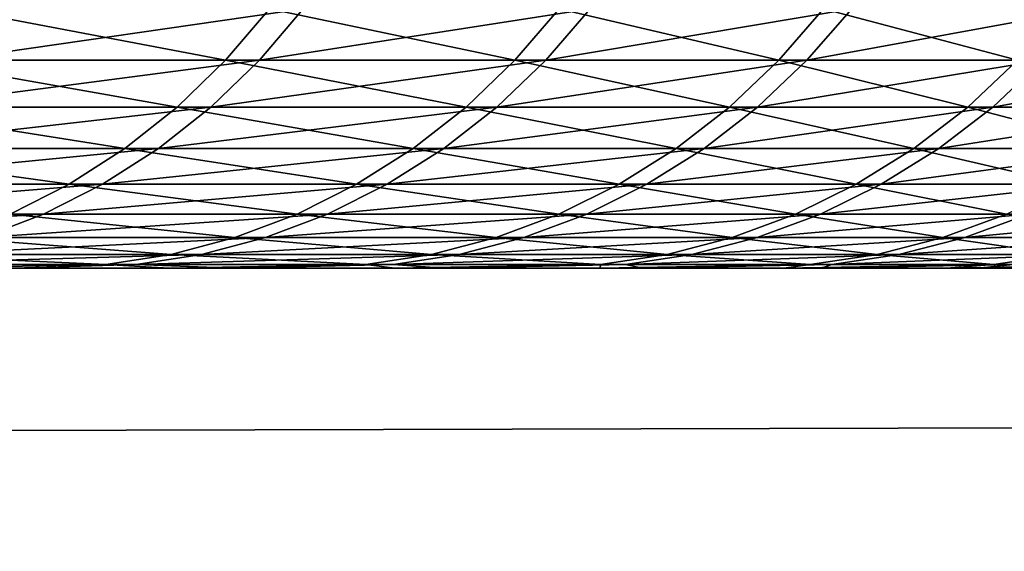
# Model space of a CAD drawing. Header units: millimetres. Extents: x -184 to 165, y -135 to 242.
# Tile 1045 of 1056: x -89.568 to -89.22, y 0.1 to 0.288. Entities that reach past the tile are written whole.
import ezdxf

# ---------------------------------------------------------------- set-up
doc = ezdxf.new("R2010")
doc.units = ezdxf.units.MM
doc.header["$LTSCALE"] = 41.718519
for name, color, linetype in [('384', 7, 'CONTINUOUS'), ('386', 7, 'CONTINUOUS'), ('427', 7, 'CONTINUOUS'), ('440', 7, 'CONTINUOUS')]:
    doc.layers.add(name, color=color, linetype=linetype)

msp = doc.modelspace()

# ---------------------------------------------------------------- linework, layer by layer
at = {"layer": '384', "linetype": 'Continuous'}
for points in [[(-30.3233, 0.42605, 60), (-29.9692, -0.05802, 60), (-167.27284, 0.29533, 60), (-30.3233, 0.42605, 60)], [(-167.27284, 0.29533, 60), (-29.9692, -0.05802, 60), (-167.57487, -0.11876, 60), (-167.27284, 0.29533, 60)]]:
    msp.add_3dface(points, dxfattribs=at)
at = {"layer": '386', "linetype": 'Continuous'}
for points in [[(-30.22716, 0.29533, 63), (-167.1767, 0.42605, 63), (-167.5308, -0.05802, 63), (-30.22716, 0.29533, 63)], [(-29.92513, -0.11876, 63), (-30.22716, 0.29533, 63), (-167.5308, -0.05802, 63), (-29.92513, -0.11876, 63)]]:
    msp.add_3dface(points, dxfattribs=at)
at = {"layer": '427', "linetype": 'Continuous'}
for points in [[(-89.49528, 0.27334, 3.45912), (-89.59095, 0.29155, 3.75023), (-89.60622, 0.27334, 3.74402), (-89.49528, 0.27334, 3.45912)], [(-89.57805, 0.29155, -3.71839), (-89.46792, 0.29155, -3.43264), (-89.59334, 0.27334, -3.71223), (-89.57805, 0.29155, -3.71839)], [(-89.59334, 0.27334, -3.71223), (-89.46792, 0.29155, -3.43264), (-89.48338, 0.27334, -3.42695), (-89.59334, 0.27334, -3.71223)], [(-89.47983, 0.29155, 3.46486), (-89.59095, 0.29155, 3.75023), (-89.49528, 0.27334, 3.45912), (-89.47983, 0.29155, 3.46486)], [(-89.39317, 0.27334, 3.17094), (-89.47983, 0.29155, 3.46486), (-89.49528, 0.27334, 3.45912), (-89.39317, 0.27334, 3.17094)], [(-89.46792, 0.29155, -3.43264), (-89.36664, 0.29155, -3.14363), (-89.48338, 0.27334, -3.42695), (-89.46792, 0.29155, -3.43264)], [(-89.48338, 0.27334, -3.42695), (-89.36664, 0.29155, -3.14363), (-89.38227, 0.27334, -3.13842), (-89.48338, 0.27334, -3.42695)], [(-89.37755, 0.29155, 3.1762), (-89.47983, 0.29155, 3.46486), (-89.39317, 0.27334, 3.17094), (-89.37755, 0.29155, 3.1762)], [(-89.29998, 0.27334, 2.87975), (-89.37755, 0.29155, 3.1762), (-89.39317, 0.27334, 3.17094), (-89.29998, 0.27334, 2.87975)], [(-89.36664, 0.29155, -3.14363), (-89.2743, 0.29155, -2.85164), (-89.38227, 0.27334, -3.13842), (-89.36664, 0.29155, -3.14363)], [(-89.38227, 0.27334, -3.13842), (-89.2743, 0.29155, -2.85164), (-89.29009, 0.27334, -2.84691), (-89.38227, 0.27334, -3.13842)], [(-89.28421, 0.29155, 2.88453), (-89.37755, 0.29155, 3.1762), (-89.29998, 0.27334, 2.87975), (-89.28421, 0.29155, 2.88453)], [(-89.21581, 0.27334, 2.58583), (-89.28421, 0.29155, 2.88453), (-89.29998, 0.27334, 2.87975), (-89.21581, 0.27334, 2.58583)], [(-89.2743, 0.29155, -2.85164), (-89.191, 0.29155, -2.55694), (-89.29009, 0.27334, -2.84691), (-89.2743, 0.29155, -2.85164)], [(-89.29009, 0.27334, -2.84691), (-89.191, 0.29155, -2.55694), (-89.20693, 0.27334, -2.5527), (-89.29009, 0.27334, -2.84691)], [(-89.1999, 0.29155, 2.59012), (-89.28421, 0.29155, 2.88453), (-89.21581, 0.27334, 2.58583), (-89.1999, 0.29155, 2.59012)], [(-89.51233, 0.25684, 3.45278), (-89.60622, 0.27334, 3.74402), (-89.62306, 0.25684, 3.73716), (-89.51233, 0.25684, 3.45278)], [(-89.59334, 0.27334, -3.71223), (-89.48338, 0.27334, -3.42695), (-89.6102, 0.25684, -3.70543), (-89.59334, 0.27334, -3.71223)], [(-89.6102, 0.25684, -3.70543), (-89.48338, 0.27334, -3.42695), (-89.50045, 0.25684, -3.42067), (-89.6102, 0.25684, -3.70543)], [(-89.49528, 0.27334, 3.45912), (-89.60622, 0.27334, 3.74402), (-89.51233, 0.25684, 3.45278), (-89.49528, 0.27334, 3.45912)], [(-89.4104, 0.25684, 3.16513), (-89.49528, 0.27334, 3.45912), (-89.51233, 0.25684, 3.45278), (-89.4104, 0.25684, 3.16513)], [(-89.48338, 0.27334, -3.42695), (-89.38227, 0.27334, -3.13842), (-89.50045, 0.25684, -3.42067), (-89.48338, 0.27334, -3.42695)], [(-89.50045, 0.25684, -3.42067), (-89.38227, 0.27334, -3.13842), (-89.39952, 0.25684, -3.13267), (-89.50045, 0.25684, -3.42067)], [(-89.39317, 0.27334, 3.17094), (-89.49528, 0.27334, 3.45912), (-89.4104, 0.25684, 3.16513), (-89.39317, 0.27334, 3.17094)], [(-89.31739, 0.25684, 2.87447), (-89.39317, 0.27334, 3.17094), (-89.4104, 0.25684, 3.16513), (-89.31739, 0.25684, 2.87447)], [(-89.38227, 0.27334, -3.13842), (-89.29009, 0.27334, -2.84691), (-89.39952, 0.25684, -3.13267), (-89.38227, 0.27334, -3.13842)], [(-89.39952, 0.25684, -3.13267), (-89.29009, 0.27334, -2.84691), (-89.30751, 0.25684, -2.8417), (-89.39952, 0.25684, -3.13267)], [(-89.29998, 0.27334, 2.87975), (-89.39317, 0.27334, 3.17094), (-89.31739, 0.25684, 2.87447), (-89.29998, 0.27334, 2.87975)], [(-89.23336, 0.25684, 2.58109), (-89.29998, 0.27334, 2.87975), (-89.31739, 0.25684, 2.87447), (-89.23336, 0.25684, 2.58109)], [(-89.29009, 0.27334, -2.84691), (-89.20693, 0.27334, -2.5527), (-89.30751, 0.25684, -2.8417), (-89.29009, 0.27334, -2.84691)], [(-89.30751, 0.25684, -2.8417), (-89.20693, 0.27334, -2.5527), (-89.2245, 0.25684, -2.54803), (-89.30751, 0.25684, -2.8417)], [(-89.21581, 0.27334, 2.58583), (-89.29998, 0.27334, 2.87975), (-89.23336, 0.25684, 2.58109), (-89.21581, 0.27334, 2.58583)], [(-89.15842, 0.25684, 2.28526), (-89.21581, 0.27334, 2.58583), (-89.23336, 0.25684, 2.58109), (-89.15842, 0.25684, 2.28526)], [(-89.20693, 0.27334, -2.5527), (-89.13287, 0.27334, -2.25607), (-89.2245, 0.25684, -2.54803), (-89.20693, 0.27334, -2.5527)], [(-89.2245, 0.25684, -2.54803), (-89.13287, 0.27334, -2.25607), (-89.15058, 0.25684, -2.25194), (-89.2245, 0.25684, -2.54803)], [(-89.53081, 0.2422, 3.44591), (-89.62306, 0.25684, 3.73716), (-89.64132, 0.2422, 3.72972), (-89.53081, 0.2422, 3.44591)], [(-89.6102, 0.25684, -3.70543), (-89.50045, 0.25684, -3.42067), (-89.62849, 0.2422, -3.69806), (-89.6102, 0.25684, -3.70543)], [(-89.62849, 0.2422, -3.69806), (-89.50045, 0.25684, -3.42067), (-89.51896, 0.2422, -3.41387), (-89.62849, 0.2422, -3.69806)], [(-89.51233, 0.25684, 3.45278), (-89.62306, 0.25684, 3.73716), (-89.53081, 0.2422, 3.44591), (-89.51233, 0.25684, 3.45278)], [(-89.42909, 0.2422, 3.15883), (-89.51233, 0.25684, 3.45278), (-89.53081, 0.2422, 3.44591), (-89.42909, 0.2422, 3.15883)], [(-89.50045, 0.25684, -3.42067), (-89.39952, 0.25684, -3.13267), (-89.51896, 0.2422, -3.41387), (-89.50045, 0.25684, -3.42067)], [(-89.51896, 0.2422, -3.41387), (-89.39952, 0.25684, -3.13267), (-89.41823, 0.2422, -3.12644), (-89.51896, 0.2422, -3.41387)], [(-89.4104, 0.25684, 3.16513), (-89.51233, 0.25684, 3.45278), (-89.42909, 0.2422, 3.15883), (-89.4104, 0.25684, 3.16513)], [(-89.33626, 0.2422, 2.86875), (-89.4104, 0.25684, 3.16513), (-89.42909, 0.2422, 3.15883), (-89.33626, 0.2422, 2.86875)], [(-89.39952, 0.25684, -3.13267), (-89.30751, 0.25684, -2.8417), (-89.41823, 0.2422, -3.12644), (-89.39952, 0.25684, -3.13267)], [(-89.41823, 0.2422, -3.12644), (-89.30751, 0.25684, -2.8417), (-89.3264, 0.2422, -2.83604), (-89.41823, 0.2422, -3.12644)], [(-89.31739, 0.25684, 2.87447), (-89.4104, 0.25684, 3.16513), (-89.33626, 0.2422, 2.86875), (-89.31739, 0.25684, 2.87447)], [(-89.2524, 0.2422, 2.57596), (-89.31739, 0.25684, 2.87447), (-89.33626, 0.2422, 2.86875), (-89.2524, 0.2422, 2.57596)], [(-89.30751, 0.25684, -2.8417), (-89.2245, 0.25684, -2.54803), (-89.3264, 0.2422, -2.83604), (-89.30751, 0.25684, -2.8417)], [(-89.3264, 0.2422, -2.83604), (-89.2245, 0.25684, -2.54803), (-89.24356, 0.2422, -2.54296), (-89.3264, 0.2422, -2.83604)], [(-89.23336, 0.25684, 2.58109), (-89.31739, 0.25684, 2.87447), (-89.2524, 0.2422, 2.57596), (-89.23336, 0.25684, 2.58109)], [(-89.1776, 0.2422, 2.28072), (-89.23336, 0.25684, 2.58109), (-89.2524, 0.2422, 2.57596), (-89.1776, 0.2422, 2.28072)], [(-89.2245, 0.25684, -2.54803), (-89.15058, 0.25684, -2.25194), (-89.24356, 0.2422, -2.54296), (-89.2245, 0.25684, -2.54803)], [(-89.24356, 0.2422, -2.54296), (-89.15058, 0.25684, -2.25194), (-89.16978, 0.2422, -2.24746), (-89.24356, 0.2422, -2.54296)], [(-89.15842, 0.25684, 2.28526), (-89.23336, 0.25684, 2.58109), (-89.1776, 0.2422, 2.28072), (-89.15842, 0.25684, 2.28526)], [(-89.55055, 0.22957, 3.43857), (-89.64132, 0.2422, 3.72972), (-89.66082, 0.22957, 3.72178), (-89.55055, 0.22957, 3.43857)], [(-89.62849, 0.2422, -3.69806), (-89.51896, 0.2422, -3.41387), (-89.64802, 0.22957, -3.69018), (-89.62849, 0.2422, -3.69806)], [(-89.64802, 0.22957, -3.69018), (-89.51896, 0.2422, -3.41387), (-89.53872, 0.22957, -3.4066), (-89.64802, 0.22957, -3.69018)], [(-89.53081, 0.2422, 3.44591), (-89.64132, 0.2422, 3.72972), (-89.55055, 0.22957, 3.43857), (-89.53081, 0.2422, 3.44591)], [(-89.44904, 0.22957, 3.1521), (-89.53081, 0.2422, 3.44591), (-89.55055, 0.22957, 3.43857), (-89.44904, 0.22957, 3.1521)], [(-89.51896, 0.2422, -3.41387), (-89.41823, 0.2422, -3.12644), (-89.53872, 0.22957, -3.4066), (-89.51896, 0.2422, -3.41387)], [(-89.53872, 0.22957, -3.4066), (-89.41823, 0.2422, -3.12644), (-89.43821, 0.22957, -3.11978), (-89.53872, 0.22957, -3.4066)], [(-89.42909, 0.2422, 3.15883), (-89.53081, 0.2422, 3.44591), (-89.44904, 0.22957, 3.1521), (-89.42909, 0.2422, 3.15883)], [(-89.35641, 0.22957, 2.86264), (-89.42909, 0.2422, 3.15883), (-89.44904, 0.22957, 3.1521), (-89.35641, 0.22957, 2.86264)], [(-89.41823, 0.2422, -3.12644), (-89.3264, 0.2422, -2.83604), (-89.43821, 0.22957, -3.11978), (-89.41823, 0.2422, -3.12644)], [(-89.43821, 0.22957, -3.11978), (-89.3264, 0.2422, -2.83604), (-89.34657, 0.22957, -2.83), (-89.43821, 0.22957, -3.11978)], [(-89.33626, 0.2422, 2.86875), (-89.42909, 0.2422, 3.15883), (-89.35641, 0.22957, 2.86264), (-89.33626, 0.2422, 2.86875)], [(-89.27273, 0.22957, 2.57047), (-89.33626, 0.2422, 2.86875), (-89.35641, 0.22957, 2.86264), (-89.27273, 0.22957, 2.57047)], [(-89.3264, 0.2422, -2.83604), (-89.24356, 0.2422, -2.54296), (-89.34657, 0.22957, -2.83), (-89.3264, 0.2422, -2.83604)], [(-89.34657, 0.22957, -2.83), (-89.24356, 0.2422, -2.54296), (-89.26391, 0.22957, -2.53754), (-89.34657, 0.22957, -2.83)], [(-89.2524, 0.2422, 2.57596), (-89.33626, 0.2422, 2.86875), (-89.27273, 0.22957, 2.57047), (-89.2524, 0.2422, 2.57596)], [(-89.19809, 0.22957, 2.27586), (-89.2524, 0.2422, 2.57596), (-89.27273, 0.22957, 2.57047), (-89.19809, 0.22957, 2.27586)], [(-89.24356, 0.2422, -2.54296), (-89.16978, 0.2422, -2.24746), (-89.26391, 0.22957, -2.53754), (-89.24356, 0.2422, -2.54296)], [(-89.26391, 0.22957, -2.53754), (-89.16978, 0.2422, -2.24746), (-89.19029, 0.22957, -2.24267), (-89.26391, 0.22957, -2.53754)], [(-89.1776, 0.2422, 2.28072), (-89.2524, 0.2422, 2.57596), (-89.19809, 0.22957, 2.27586), (-89.1776, 0.2422, 2.28072)], [(-89.64802, 0.22957, -3.69018), (-89.53872, 0.22957, -3.4066), (-89.66861, 0.21906, -3.68188), (-89.64802, 0.22957, -3.69018)], [(-89.66861, 0.21906, -3.68188), (-89.53872, 0.22957, -3.4066), (-89.55955, 0.21906, -3.39893), (-89.66861, 0.21906, -3.68188)], [(-89.55055, 0.22957, 3.43857), (-89.66082, 0.22957, 3.72178), (-89.57135, 0.21906, 3.43084), (-89.55055, 0.22957, 3.43857)], [(-89.47008, 0.21906, 3.14501), (-89.55055, 0.22957, 3.43857), (-89.57135, 0.21906, 3.43084), (-89.47008, 0.21906, 3.14501)], [(-89.53872, 0.22957, -3.4066), (-89.43821, 0.22957, -3.11978), (-89.55955, 0.21906, -3.39893), (-89.53872, 0.22957, -3.4066)], [(-89.55955, 0.21906, -3.39893), (-89.43821, 0.22957, -3.11978), (-89.45927, 0.21906, -3.11276), (-89.55955, 0.21906, -3.39893)], [(-89.44904, 0.22957, 3.1521), (-89.55055, 0.22957, 3.43857), (-89.47008, 0.21906, 3.14501), (-89.44904, 0.22957, 3.1521)], [(-89.37765, 0.21906, 2.85621), (-89.44904, 0.22957, 3.1521), (-89.47008, 0.21906, 3.14501), (-89.37765, 0.21906, 2.85621)], [(-89.43821, 0.22957, -3.11978), (-89.34657, 0.22957, -2.83), (-89.45927, 0.21906, -3.11276), (-89.43821, 0.22957, -3.11978)], [(-89.45927, 0.21906, -3.11276), (-89.34657, 0.22957, -2.83), (-89.36784, 0.21906, -2.82364), (-89.45927, 0.21906, -3.11276)], [(-89.35641, 0.22957, 2.86264), (-89.44904, 0.22957, 3.1521), (-89.37765, 0.21906, 2.85621), (-89.35641, 0.22957, 2.86264)], [(-89.29416, 0.21906, 2.56469), (-89.35641, 0.22957, 2.86264), (-89.37765, 0.21906, 2.85621), (-89.29416, 0.21906, 2.56469)], [(-89.34657, 0.22957, -2.83), (-89.26391, 0.22957, -2.53754), (-89.36784, 0.21906, -2.82364), (-89.34657, 0.22957, -2.83)], [(-89.36784, 0.21906, -2.82364), (-89.26391, 0.22957, -2.53754), (-89.28536, 0.21906, -2.53183), (-89.36784, 0.21906, -2.82364)], [(-89.27273, 0.22957, 2.57047), (-89.35641, 0.22957, 2.86264), (-89.29416, 0.21906, 2.56469), (-89.27273, 0.22957, 2.57047)], [(-89.21969, 0.21906, 2.27074), (-89.27273, 0.22957, 2.57047), (-89.29416, 0.21906, 2.56469), (-89.21969, 0.21906, 2.27074)], [(-89.26391, 0.22957, -2.53754), (-89.19029, 0.22957, -2.24267), (-89.28536, 0.21906, -2.53183), (-89.26391, 0.22957, -2.53754)], [(-89.28536, 0.21906, -2.53183), (-89.19029, 0.22957, -2.24267), (-89.2119, 0.21906, -2.23763), (-89.28536, 0.21906, -2.53183)], [(-89.19809, 0.22957, 2.27586), (-89.27273, 0.22957, 2.57047), (-89.21969, 0.21906, 2.27074), (-89.19809, 0.22957, 2.27586)], [(-89.66861, 0.21906, -3.68188), (-89.55955, 0.21906, -3.39893), (-89.69005, 0.21078, -3.67323), (-89.66861, 0.21906, -3.68188)], [(-89.69005, 0.21078, -3.67323), (-89.55955, 0.21906, -3.39893), (-89.58125, 0.21078, -3.39095), (-89.69005, 0.21078, -3.67323)], [(-89.49199, 0.21078, 3.13763), (-89.57135, 0.21906, 3.43084), (-89.59302, 0.21078, 3.42278), (-89.49199, 0.21078, 3.13763)], [(-89.55955, 0.21906, -3.39893), (-89.45927, 0.21906, -3.11276), (-89.58125, 0.21078, -3.39095), (-89.55955, 0.21906, -3.39893)], [(-89.58125, 0.21078, -3.39095), (-89.45927, 0.21906, -3.11276), (-89.4812, 0.21078, -3.10545), (-89.58125, 0.21078, -3.39095)], [(-89.47008, 0.21906, 3.14501), (-89.57135, 0.21906, 3.43084), (-89.49199, 0.21078, 3.13763), (-89.47008, 0.21906, 3.14501)], [(-89.39978, 0.21078, 2.8495), (-89.47008, 0.21906, 3.14501), (-89.49199, 0.21078, 3.13763), (-89.39978, 0.21078, 2.8495)], [(-89.45927, 0.21906, -3.11276), (-89.36784, 0.21906, -2.82364), (-89.4812, 0.21078, -3.10545), (-89.45927, 0.21906, -3.11276)], [(-89.4812, 0.21078, -3.10545), (-89.36784, 0.21906, -2.82364), (-89.38999, 0.21078, -2.817), (-89.4812, 0.21078, -3.10545)], [(-89.37765, 0.21906, 2.85621), (-89.47008, 0.21906, 3.14501), (-89.39978, 0.21078, 2.8495), (-89.37765, 0.21906, 2.85621)], [(-89.31649, 0.21078, 2.55867), (-89.37765, 0.21906, 2.85621), (-89.39978, 0.21078, 2.8495), (-89.31649, 0.21078, 2.55867)], [(-89.36784, 0.21906, -2.82364), (-89.28536, 0.21906, -2.53183), (-89.38999, 0.21078, -2.817), (-89.36784, 0.21906, -2.82364)], [(-89.38999, 0.21078, -2.817), (-89.28536, 0.21906, -2.53183), (-89.3077, 0.21078, -2.52589), (-89.38999, 0.21078, -2.817)], [(-89.29416, 0.21906, 2.56469), (-89.37765, 0.21906, 2.85621), (-89.31649, 0.21078, 2.55867), (-89.29416, 0.21906, 2.56469)], [(-89.24219, 0.21078, 2.26541), (-89.29416, 0.21906, 2.56469), (-89.31649, 0.21078, 2.55867), (-89.24219, 0.21078, 2.26541)], [(-89.28536, 0.21906, -2.53183), (-89.2119, 0.21906, -2.23763), (-89.3077, 0.21078, -2.52589), (-89.28536, 0.21906, -2.53183)], [(-89.3077, 0.21078, -2.52589), (-89.2119, 0.21906, -2.23763), (-89.23442, 0.21078, -2.23237), (-89.3077, 0.21078, -2.52589)], [(-89.21969, 0.21906, 2.27074), (-89.29416, 0.21906, 2.56469), (-89.24219, 0.21078, 2.26541), (-89.21969, 0.21906, 2.27074)], [(-89.17696, 0.21078, 1.97), (-89.21969, 0.21906, 2.27074), (-89.24219, 0.21078, 2.26541), (-89.17696, 0.21078, 1.97)], [(-89.2119, 0.21906, -2.23763), (-89.14754, 0.21906, -1.9413), (-89.23442, 0.21078, -2.23237), (-89.2119, 0.21906, -2.23763)], [(-89.23442, 0.21078, -2.23237), (-89.14754, 0.21906, -1.9413), (-89.17021, 0.21078, -1.93674), (-89.23442, 0.21078, -2.23237)], [(-89.51456, 0.20481, 3.13002), (-89.59302, 0.21078, 3.42278), (-89.61535, 0.20481, 3.41448), (-89.51456, 0.20481, 3.13002)], [(-89.58125, 0.21078, -3.39095), (-89.4812, 0.21078, -3.10545), (-89.60361, 0.20481, -3.38273), (-89.58125, 0.21078, -3.39095)], [(-89.60361, 0.20481, -3.38273), (-89.4812, 0.21078, -3.10545), (-89.5038, 0.20481, -3.09792), (-89.60361, 0.20481, -3.38273)], [(-89.49199, 0.21078, 3.13763), (-89.59302, 0.21078, 3.42278), (-89.51456, 0.20481, 3.13002), (-89.49199, 0.21078, 3.13763)], [(-89.42257, 0.20481, 2.84259), (-89.49199, 0.21078, 3.13763), (-89.51456, 0.20481, 3.13002), (-89.42257, 0.20481, 2.84259)], [(-89.4812, 0.21078, -3.10545), (-89.38999, 0.21078, -2.817), (-89.5038, 0.20481, -3.09792), (-89.4812, 0.21078, -3.10545)], [(-89.5038, 0.20481, -3.09792), (-89.38999, 0.21078, -2.817), (-89.41281, 0.20481, -2.81017), (-89.5038, 0.20481, -3.09792)], [(-89.39978, 0.21078, 2.8495), (-89.49199, 0.21078, 3.13763), (-89.42257, 0.20481, 2.84259), (-89.39978, 0.21078, 2.8495)], [(-89.33948, 0.20481, 2.55246), (-89.39978, 0.21078, 2.8495), (-89.42257, 0.20481, 2.84259), (-89.33948, 0.20481, 2.55246)], [(-89.38999, 0.21078, -2.817), (-89.3077, 0.21078, -2.52589), (-89.41281, 0.20481, -2.81017), (-89.38999, 0.21078, -2.817)], [(-89.41281, 0.20481, -2.81017), (-89.3077, 0.21078, -2.52589), (-89.33072, 0.20481, -2.51976), (-89.41281, 0.20481, -2.81017)], [(-89.31649, 0.21078, 2.55867), (-89.39978, 0.21078, 2.8495), (-89.33948, 0.20481, 2.55246), (-89.31649, 0.21078, 2.55867)], [(-89.26537, 0.20481, 2.25991), (-89.31649, 0.21078, 2.55867), (-89.33948, 0.20481, 2.55246), (-89.26537, 0.20481, 2.25991)], [(-89.3077, 0.21078, -2.52589), (-89.23442, 0.21078, -2.23237), (-89.33072, 0.20481, -2.51976), (-89.3077, 0.21078, -2.52589)], [(-89.33072, 0.20481, -2.51976), (-89.23442, 0.21078, -2.23237), (-89.25762, 0.20481, -2.22696), (-89.33072, 0.20481, -2.51976)], [(-89.24219, 0.21078, 2.26541), (-89.31649, 0.21078, 2.55867), (-89.26537, 0.20481, 2.25991), (-89.24219, 0.21078, 2.26541)], [(-89.2003, 0.20481, 1.96522), (-89.24219, 0.21078, 2.26541), (-89.26537, 0.20481, 2.25991), (-89.2003, 0.20481, 1.96522)], [(-89.23442, 0.21078, -2.23237), (-89.17021, 0.21078, -1.93674), (-89.25762, 0.20481, -2.22696), (-89.23442, 0.21078, -2.23237)], [(-89.25762, 0.20481, -2.22696), (-89.17021, 0.21078, -1.93674), (-89.19356, 0.20481, -1.93204), (-89.25762, 0.20481, -2.22696)], [(-89.17696, 0.21078, 1.97), (-89.24219, 0.21078, 2.26541), (-89.2003, 0.20481, 1.96522), (-89.17696, 0.21078, 1.97)], [(-89.53758, 0.2012, 3.12226), (-89.61535, 0.20481, 3.41448), (-89.63812, 0.2012, 3.40601), (-89.53758, 0.2012, 3.12226)], [(-89.60361, 0.20481, -3.38273), (-89.5038, 0.20481, -3.09792), (-89.62641, 0.2012, -3.37434), (-89.60361, 0.20481, -3.38273)], [(-89.62641, 0.2012, -3.37434), (-89.5038, 0.20481, -3.09792), (-89.52685, 0.2012, -3.09024), (-89.62641, 0.2012, -3.37434)], [(-89.51456, 0.20481, 3.13002), (-89.61535, 0.20481, 3.41448), (-89.53758, 0.2012, 3.12226), (-89.51456, 0.20481, 3.13002)], [(-89.44582, 0.2012, 2.83554), (-89.51456, 0.20481, 3.13002), (-89.53758, 0.2012, 3.12226), (-89.44582, 0.2012, 2.83554)], [(-89.5038, 0.20481, -3.09792), (-89.41281, 0.20481, -2.81017), (-89.52685, 0.2012, -3.09024), (-89.5038, 0.20481, -3.09792)], [(-89.52685, 0.2012, -3.09024), (-89.41281, 0.20481, -2.81017), (-89.43608, 0.2012, -2.80321), (-89.52685, 0.2012, -3.09024)], [(-89.42257, 0.20481, 2.84259), (-89.51456, 0.20481, 3.13002), (-89.44582, 0.2012, 2.83554), (-89.42257, 0.20481, 2.84259)], [(-89.36294, 0.2012, 2.54613), (-89.42257, 0.20481, 2.84259), (-89.44582, 0.2012, 2.83554), (-89.36294, 0.2012, 2.54613)], [(-89.41281, 0.20481, -2.81017), (-89.33072, 0.20481, -2.51976), (-89.43608, 0.2012, -2.80321), (-89.41281, 0.20481, -2.81017)], [(-89.43608, 0.2012, -2.80321), (-89.33072, 0.20481, -2.51976), (-89.3542, 0.2012, -2.51351), (-89.43608, 0.2012, -2.80321)], [(-89.33948, 0.20481, 2.55246), (-89.42257, 0.20481, 2.84259), (-89.36294, 0.2012, 2.54613), (-89.33948, 0.20481, 2.55246)], [(-89.28901, 0.2012, 2.25431), (-89.33948, 0.20481, 2.55246), (-89.36294, 0.2012, 2.54613), (-89.28901, 0.2012, 2.25431)], [(-89.33072, 0.20481, -2.51976), (-89.25762, 0.20481, -2.22696), (-89.3542, 0.2012, -2.51351), (-89.33072, 0.20481, -2.51976)], [(-89.3542, 0.2012, -2.51351), (-89.25762, 0.20481, -2.22696), (-89.28127, 0.2012, -2.22144), (-89.3542, 0.2012, -2.51351)], [(-89.26537, 0.20481, 2.25991), (-89.33948, 0.20481, 2.55246), (-89.28901, 0.2012, 2.25431), (-89.26537, 0.20481, 2.25991)], [(-89.22409, 0.2012, 1.96035), (-89.26537, 0.20481, 2.25991), (-89.28901, 0.2012, 2.25431), (-89.22409, 0.2012, 1.96035)], [(-89.25762, 0.20481, -2.22696), (-89.19356, 0.20481, -1.93204), (-89.28127, 0.2012, -2.22144), (-89.25762, 0.20481, -2.22696)], [(-89.28127, 0.2012, -2.22144), (-89.19356, 0.20481, -1.93204), (-89.21738, 0.2012, -1.92726), (-89.28127, 0.2012, -2.22144)], [(-89.2003, 0.20481, 1.96522), (-89.26537, 0.20481, 2.25991), (-89.22409, 0.2012, 1.96035), (-89.2003, 0.20481, 1.96522)], [(-89.16827, 0.2012, 1.66453), (-89.2003, 0.20481, 1.96522), (-89.22409, 0.2012, 1.96035), (-89.16827, 0.2012, 1.66453)], [(-89.53758, 0.2012, 3.12226), (-89.63812, 0.2012, 3.40601), (-89.60255, 0.2, 3.23565), (-89.53758, 0.2012, 3.12226)], [(-89.62641, 0.2012, -3.37434), (-89.52685, 0.2012, -3.09024), (-89.5702, 0.2, -3.14217), (-89.62641, 0.2012, -3.37434)], [(-89.51534, 0.2, 2.97617), (-89.53758, 0.2012, 3.12226), (-89.60255, 0.2, 3.23565), (-89.51534, 0.2, 2.97617)], [(-89.5702, 0.2, -3.14217), (-89.52685, 0.2012, -3.09024), (-89.49257, 0.2, -2.90417), (-89.5702, 0.2, -3.14217)], [(-89.44582, 0.2012, 2.83554), (-89.53758, 0.2012, 3.12226), (-89.51534, 0.2, 2.97617), (-89.44582, 0.2012, 2.83554)], [(-89.52685, 0.2012, -3.09024), (-89.43608, 0.2012, -2.80321), (-89.49257, 0.2, -2.90417), (-89.52685, 0.2012, -3.09024)], [(-89.43552, 0.2, 2.7146), (-89.44582, 0.2012, 2.83554), (-89.51534, 0.2, 2.97617), (-89.43552, 0.2, 2.7146)], [(-89.49257, 0.2, -2.90417), (-89.43608, 0.2012, -2.80321), (-89.41845, 0.2, -2.65501), (-89.49257, 0.2, -2.90417)], [(-89.36294, 0.2012, 2.54613), (-89.44582, 0.2012, 2.83554), (-89.43552, 0.2, 2.7146), (-89.36294, 0.2012, 2.54613)], [(-89.43608, 0.2012, -2.80321), (-89.3542, 0.2012, -2.51351), (-89.41845, 0.2, -2.65501), (-89.43608, 0.2012, -2.80321)], [(-89.36314, 0.2, 2.45115), (-89.36294, 0.2012, 2.54613), (-89.43552, 0.2, 2.7146), (-89.36314, 0.2, 2.45115)], [(-89.41845, 0.2, -2.65501), (-89.3542, 0.2012, -2.51351), (-89.34809, 0.2, -2.39247), (-89.41845, 0.2, -2.65501)], [(-89.28901, 0.2012, 2.25431), (-89.36294, 0.2012, 2.54613), (-89.36314, 0.2, 2.45115), (-89.28901, 0.2012, 2.25431)], [(-89.29822, 0.2, 2.18601), (-89.28901, 0.2012, 2.25431), (-89.36314, 0.2, 2.45115), (-89.29822, 0.2, 2.18601)], [(-89.3542, 0.2012, -2.51351), (-89.28127, 0.2012, -2.22144), (-89.34809, 0.2, -2.39247), (-89.3542, 0.2012, -2.51351)], [(-89.34809, 0.2, -2.39247), (-89.28127, 0.2012, -2.22144), (-89.2851, 0.2, -2.12816), (-89.34809, 0.2, -2.39247)], [(-89.22409, 0.2012, 1.96035), (-89.28901, 0.2012, 2.25431), (-89.29822, 0.2, 2.18601), (-89.22409, 0.2012, 1.96035)], [(-89.24079, 0.2, 1.91937), (-89.22409, 0.2012, 1.96035), (-89.29822, 0.2, 2.18601), (-89.24079, 0.2, 1.91937)], [(-89.28127, 0.2012, -2.22144), (-89.21738, 0.2012, -1.92726), (-89.2851, 0.2, -2.12816), (-89.28127, 0.2012, -2.22144)], [(-89.2851, 0.2, -2.12816), (-89.21738, 0.2012, -1.92726), (-89.2295, 0.2, -1.86227), (-89.2851, 0.2, -2.12816)], [(-89.16827, 0.2012, 1.66453), (-89.22409, 0.2012, 1.96035), (-89.24079, 0.2, 1.91937), (-89.16827, 0.2012, 1.66453)], [(-89.19088, 0.2, 1.65143), (-89.16827, 0.2012, 1.66453), (-89.24079, 0.2, 1.91937), (-89.19088, 0.2, 1.65143)], [(-89.21738, 0.2012, -1.92726), (-89.16257, 0.2012, -1.63124), (-89.2295, 0.2, -1.86227), (-89.21738, 0.2012, -1.92726)], [(-89.2295, 0.2, -1.86227), (-89.16257, 0.2012, -1.63124), (-89.18135, 0.2, -1.59499), (-89.2295, 0.2, -1.86227)]]:
    msp.add_3dface(points, dxfattribs=at)
at = {"layer": '440', "linetype": 'Continuous'}
for points in [[(-89.5702, 0.2, -3.14217), (-89.49257, 0.2, -2.90417), (-97.23502, 0.2, 9.62358), (-89.5702, 0.2, -3.14217)], [(-89.49257, 0.2, -2.90417), (-96.97598, 0.2, 9.57787), (-97.23502, 0.2, 9.62358), (-89.49257, 0.2, -2.90417)], [(-89.49257, 0.2, -2.90417), (-89.41845, 0.2, -2.65501), (-96.97598, 0.2, 9.57787), (-89.49257, 0.2, -2.90417)], [(-89.41845, 0.2, -2.65501), (-96.69641, 0.2, 9.52037), (-96.97598, 0.2, 9.57787), (-89.41845, 0.2, -2.65501)], [(-89.41845, 0.2, -2.65501), (-89.34809, 0.2, -2.39247), (-96.69641, 0.2, 9.52037), (-89.41845, 0.2, -2.65501)], [(-89.34809, 0.2, -2.39247), (-96.40946, 0.2, 9.4524), (-96.69641, 0.2, 9.52037), (-89.34809, 0.2, -2.39247)], [(-89.34809, 0.2, -2.39247), (-89.2851, 0.2, -2.12816), (-96.40946, 0.2, 9.4524), (-89.34809, 0.2, -2.39247)], [(-89.2851, 0.2, -2.12816), (-96.12557, 0.2, 9.37603), (-96.40946, 0.2, 9.4524), (-89.2851, 0.2, -2.12816)], [(-89.2851, 0.2, -2.12816), (-89.2295, 0.2, -1.86227), (-96.12557, 0.2, 9.37603), (-89.2851, 0.2, -2.12816)], [(-89.2295, 0.2, -1.86227), (-95.84498, 0.2, 9.29141), (-96.12557, 0.2, 9.37603), (-89.2295, 0.2, -1.86227)], [(-89.2295, 0.2, -1.86227), (-89.18135, 0.2, -1.59499), (-95.84498, 0.2, 9.29141), (-89.2295, 0.2, -1.86227)], [(-89.18135, 0.2, -1.59499), (-95.56788, 0.2, 9.19869), (-95.84498, 0.2, 9.29141), (-89.18135, 0.2, -1.59499)], [(-89.18135, 0.2, -1.59499), (-89.14066, 0.2, -1.3265), (-95.56788, 0.2, 9.19869), (-89.18135, 0.2, -1.59499)], [(-89.14066, 0.2, -1.3265), (-95.29448, 0.2, 9.09801), (-95.56788, 0.2, 9.19869), (-89.14066, 0.2, -1.3265)], [(-89.14066, 0.2, -1.3265), (-89.10746, 0.2, -1.057), (-95.29448, 0.2, 9.09801), (-89.14066, 0.2, -1.3265)], [(-89.10746, 0.2, -1.057), (-95.025, 0.2, 8.98954), (-95.29448, 0.2, 9.09801), (-89.10746, 0.2, -1.057)], [(-89.10746, 0.2, -1.057), (-89.08179, 0.2, -0.78668), (-95.025, 0.2, 8.98954), (-89.10746, 0.2, -1.057)], [(-89.08179, 0.2, -0.78668), (-94.75961, 0.2, 8.87343), (-95.025, 0.2, 8.98954), (-89.08179, 0.2, -0.78668)], [(-89.08179, 0.2, -0.78668), (-89.06365, 0.2, -0.51574), (-94.75961, 0.2, 8.87343), (-89.08179, 0.2, -0.78668)], [(-89.06365, 0.2, -0.51574), (-94.49851, 0.2, 8.74984), (-94.75961, 0.2, 8.87343), (-89.06365, 0.2, -0.51574)], [(-89.06365, 0.2, -0.51574), (-89.05306, 0.2, -0.24435), (-94.49851, 0.2, 8.74984), (-89.06365, 0.2, -0.51574)], [(-89.05306, 0.2, -0.24435), (-94.24189, 0.2, 8.61894), (-94.49851, 0.2, 8.74984), (-89.05306, 0.2, -0.24435)], [(-89.05306, 0.2, -0.24435), (-89.05004, 0.2, 0.02728), (-94.24189, 0.2, 8.61894), (-89.05306, 0.2, -0.24435)], [(-89.05004, 0.2, 0.02728), (-93.98991, 0.2, 8.48089), (-94.24189, 0.2, 8.61894), (-89.05004, 0.2, 0.02728)], [(-89.05004, 0.2, 0.02728), (-89.05458, 0.2, 0.29897), (-93.98991, 0.2, 8.48089), (-89.05004, 0.2, 0.02728)], [(-89.05458, 0.2, 0.29897), (-93.74275, 0.2, 8.33587), (-93.98991, 0.2, 8.48089), (-89.05458, 0.2, 0.29897)], [(-89.05458, 0.2, 0.29897), (-89.06671, 0.2, 0.57051), (-93.74275, 0.2, 8.33587), (-89.05458, 0.2, 0.29897)], [(-89.06671, 0.2, 0.57051), (-93.50057, 0.2, 8.18404), (-93.74275, 0.2, 8.33587), (-89.06671, 0.2, 0.57051)], [(-89.06671, 0.2, 0.57051), (-89.0864, 0.2, 0.84173), (-93.50057, 0.2, 8.18404), (-89.06671, 0.2, 0.57051)], [(-89.0864, 0.2, 0.84173), (-89.11367, 0.2, 1.11241), (-93.50057, 0.2, 8.18404), (-89.0864, 0.2, 0.84173)], [(-89.11367, 0.2, 1.11241), (-93.26354, 0.2, 8.02559), (-93.50057, 0.2, 8.18404), (-89.11367, 0.2, 1.11241)], [(-89.11367, 0.2, 1.11241), (-89.1485, 0.2, 1.38238), (-93.26354, 0.2, 8.02559), (-89.11367, 0.2, 1.11241)], [(-89.1485, 0.2, 1.38238), (-93.0318, 0.2, 7.86069), (-93.26354, 0.2, 8.02559), (-89.1485, 0.2, 1.38238)], [(-89.1485, 0.2, 1.38238), (-89.19088, 0.2, 1.65143), (-93.0318, 0.2, 7.86069), (-89.1485, 0.2, 1.38238)], [(-89.19088, 0.2, 1.65143), (-92.8055, 0.2, 7.68951), (-93.0318, 0.2, 7.86069), (-89.19088, 0.2, 1.65143)], [(-89.19088, 0.2, 1.65143), (-89.24079, 0.2, 1.91937), (-92.8055, 0.2, 7.68951), (-89.19088, 0.2, 1.65143)], [(-89.24079, 0.2, 1.91937), (-92.58479, 0.2, 7.51224), (-92.8055, 0.2, 7.68951), (-89.24079, 0.2, 1.91937)], [(-89.24079, 0.2, 1.91937), (-89.29822, 0.2, 2.18601), (-92.58479, 0.2, 7.51224), (-89.24079, 0.2, 1.91937)], [(-89.29822, 0.2, 2.18601), (-92.3698, 0.2, 7.32906), (-92.58479, 0.2, 7.51224), (-89.29822, 0.2, 2.18601)], [(-89.29822, 0.2, 2.18601), (-89.36314, 0.2, 2.45115), (-92.3698, 0.2, 7.32906), (-89.29822, 0.2, 2.18601)], [(-89.36314, 0.2, 2.45115), (-92.16066, 0.2, 7.14015), (-92.3698, 0.2, 7.32906), (-89.36314, 0.2, 2.45115)], [(-89.36314, 0.2, 2.45115), (-89.43552, 0.2, 2.7146), (-92.16066, 0.2, 7.14015), (-89.36314, 0.2, 2.45115)], [(-89.43552, 0.2, 2.7146), (-91.9575, 0.2, 6.9457), (-92.16066, 0.2, 7.14015), (-89.43552, 0.2, 2.7146)], [(-89.43552, 0.2, 2.7146), (-89.51534, 0.2, 2.97617), (-91.9575, 0.2, 6.9457), (-89.43552, 0.2, 2.7146)], [(-89.51534, 0.2, 2.97617), (-91.76044, 0.2, 6.7459), (-91.9575, 0.2, 6.9457), (-89.51534, 0.2, 2.97617)], [(-89.51534, 0.2, 2.97617), (-89.60255, 0.2, 3.23565), (-91.76044, 0.2, 6.7459), (-89.51534, 0.2, 2.97617)]]:
    msp.add_3dface(points, dxfattribs=at)

doc.saveas('drawing.dxf')
